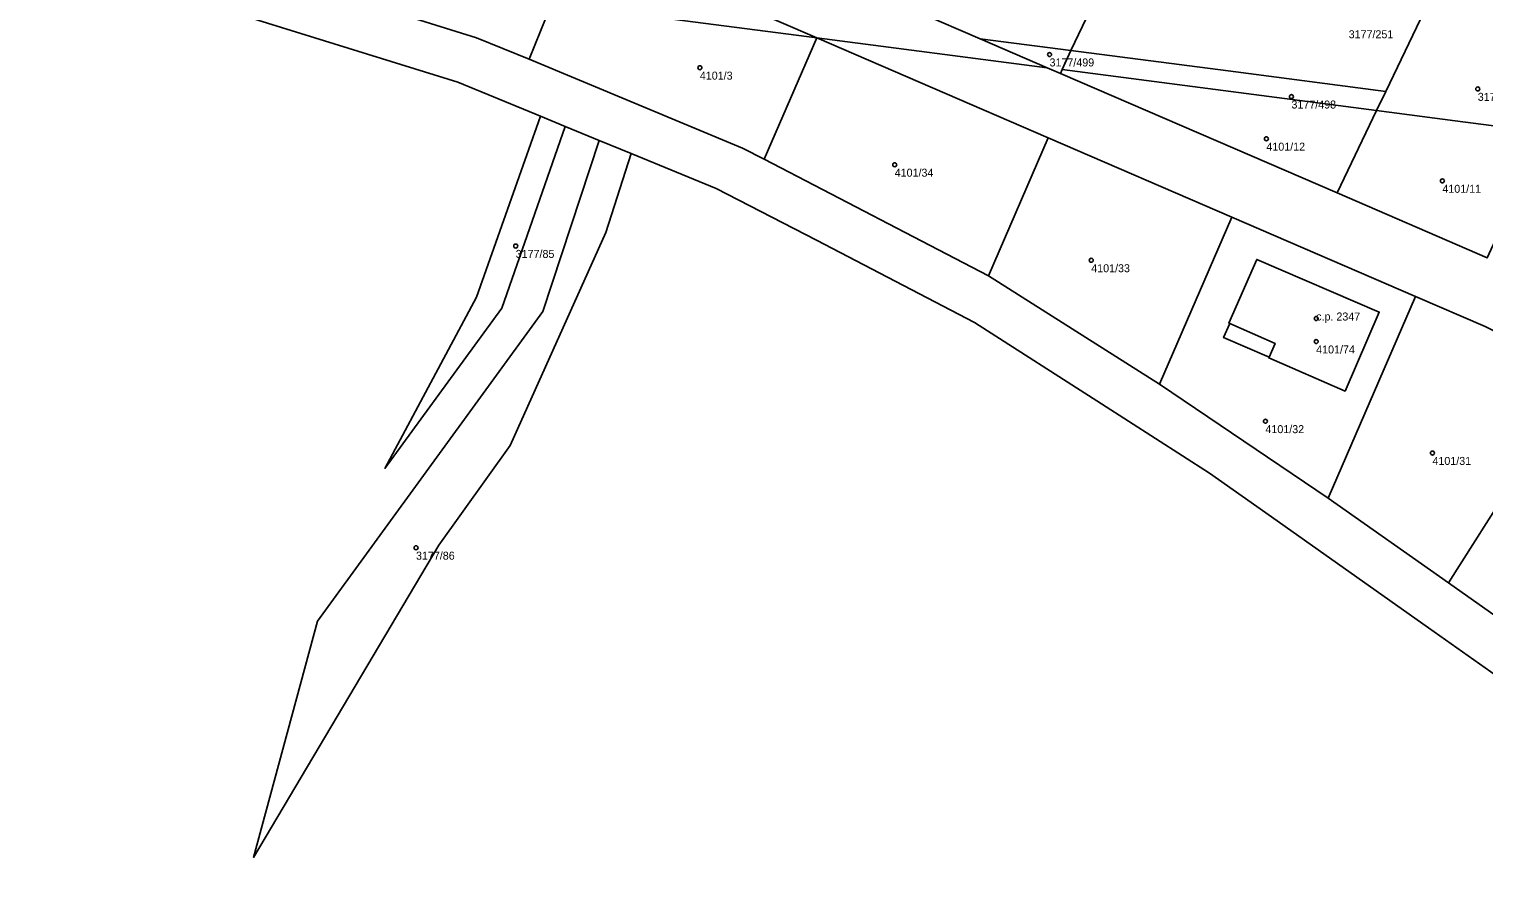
# Model space of a CAD drawing. Extents: x -878211 to -870363, y -1058464 to -1052522.
# Drawn here: x -874327.2 to -874145.4, y -1057145.9 to -1057039.9 of the extents above; entities that cross this region are included whole.
import ezdxf

# ---------------------------------------------------------------- set-up
doc = ezdxf.new("R2010")
doc.units = 0
for name, color, linetype in [('Definiční body', 7, 'Continuous'), ('Polygon budovy', 7, 'Continuous'), ('Polygon parcely', 7, 'Continuous')]:
    doc.layers.add(name, color=color, linetype=linetype)

msp = doc.modelspace()

# ---------------------------------------------------------------- linework, layer by layer
at = {"layer": 'Definiční body'}
for centre in [(-874199.65, -1057043.04994), (-874243.35, -1057044.69994), (-874146.14, -1057047.34994), (-874169.42, -1057048.30994), (-874172.55, -1057053.57994), (-874219, -1057056.82994), (-874150.56, -1057058.83994), (-874266.36, -1057066.97994), (-874194.44, -1057068.76994), (-874166.33, -1057076.03994), (-874166.33, -1057078.91994), (-874172.67, -1057088.87994), (-874151.8, -1057092.84994), (-874278.82, -1057104.68994)]:
    msp.add_circle(centre, 0.25, dxfattribs=at)
at = {"layer": 'Polygon budovy'}
msp.add_lwpolyline([(-874173.76, -1057068.65), (-874177.24, -1057076.64), (-874177.14, -1057076.68), (-874171.46, -1057079.15), (-874172.21, -1057080.88), (-874172.25, -1057080.96), (-874162.72, -1057085.11), (-874158.44, -1057075.24)], close=True, dxfattribs=at)
at = {"layer": 'Polygon parcely'}
for points in [[(-874323.63, -1056990.47), (-874327.17, -1056998.46), (-874318.73, -1057002.1), (-874286.59, -1057015.98), (-874258.4, -1057028.16), (-874228.74, -1057040.96), (-874199.95, -1057044.7), (-874208.32, -1057041.08), (-874215.85, -1057037.83), (-874233.35, -1057030.27), (-874250.85, -1057022.71), (-874268.34, -1057015.15), (-874285.84, -1057007.59), (-874303.34, -1057000.03), (-874316.81, -1056994.21)], [(-874197.01, -1057042.56), (-874185.32, -1057018.19), (-874203.75, -1057010.19), (-874215.85, -1057037.83), (-874208.32, -1057041.08)], [(-874177.32, -1057045.1), (-874157.64, -1057047.67), (-874151.36, -1057034.58), (-874150.7, -1057033.22), (-874168.01, -1057025.7), (-874185.32, -1057018.19), (-874197.01, -1057042.56)], [(-874228.74, -1057040.96), (-874258.4, -1057028.16), (-874261.85, -1057036.65), (-874258.41, -1057037.1), (-874254.31, -1057037.63), (-874249.05, -1057038.32)], [(-874294.26, -1057033.77), (-874271.24, -1057040.97), (-874264.68, -1057043.63), (-874261.85, -1057036.65), (-874262.62, -1057036.55), (-874293.72, -1057032.51)], [(-874148.96, -1057051.32), (-874137.71, -1057052.78), (-874132.36, -1057041.19), (-874150.7, -1057033.22), (-874151.36, -1057034.58), (-874157.64, -1057047.67), (-874158.78, -1057050.04)], [(-874264.68, -1057043.63), (-874238.04, -1057054.77), (-874235.3, -1057056.13), (-874228.74, -1057040.96), (-874249.05, -1057038.32), (-874254.31, -1057037.63), (-874258.41, -1057037.1), (-874261.85, -1057036.65)], [(-874235.3, -1057056.13), (-874207.28, -1057070.71), (-874199.83, -1057053.47), (-874228.74, -1057040.96)], [(-874198.09, -1057044.94), (-874197.01, -1057042.56), (-874208.32, -1057041.08), (-874199.95, -1057044.7), (-874198.3, -1057045.41)], [(-874197.01, -1057042.56), (-874198.09, -1057044.94), (-874158.78, -1057050.04), (-874157.64, -1057047.67), (-874177.32, -1057045.1)], [(-874198.3, -1057045.41), (-874163.72, -1057060.35), (-874158.78, -1057050.04), (-874198.09, -1057044.94)], [(-874263.27, -1057050.75), (-874271.24, -1057073.37), (-874282.71, -1057094.78), (-874268.11, -1057074.76), (-874260.16, -1057052.04)], [(-874158.78, -1057050.04), (-874163.72, -1057060.35), (-874144.95, -1057068.46), (-874137.71, -1057052.78), (-874148.96, -1057051.32)], [(-874255.93, -1057053.78), (-874262.99, -1057075.18), (-874291.11, -1057113.86), (-874299.12, -1057143.39), (-874275.96, -1057104.35), (-874267.04, -1057091.93), (-874255.1, -1057065.31), (-874251.93, -1057055.42)], [(-874207.28, -1057070.71), (-874185.89, -1057084.24), (-874176.88, -1057063.39), (-874199.83, -1057053.47)], [(-874164.82, -1057098.49), (-874153.93, -1057073.3), (-874176.88, -1057063.39), (-874185.89, -1057084.24)], [(-874177.24, -1057076.64), (-874173.76, -1057068.65), (-874158.44, -1057075.24), (-874162.72, -1057085.11), (-874172.25, -1057080.96), (-874172.21, -1057080.88), (-874177.91, -1057078.43), (-874177.14, -1057076.68)], [(-874177.24, -1057076.64), (-874177.14, -1057076.68), (-874177.91, -1057078.43), (-874172.21, -1057080.88), (-874172.25, -1057080.96), (-874162.72, -1057085.11), (-874158.44, -1057075.24), (-874173.76, -1057068.65)], [(-874164.82, -1057098.49), (-874149.81, -1057109.08), (-874133.73, -1057083.74), (-874139.39, -1057080.15), (-874142.25, -1057078.49), (-874145.23, -1057077.06), (-874153.93, -1057073.3)], [(-874149.81, -1057109.08), (-874131.82, -1057121.79), (-874115.16, -1057095.53), (-874133.73, -1057083.74)]]:
    msp.add_lwpolyline(points, close=True, dxfattribs=at)
for points in [[(-874131.82, -1057121.79), (-874149.81, -1057109.08), (-874164.82, -1057098.49), (-874185.89, -1057084.24), (-874207.28, -1057070.71), (-874235.3, -1057056.13), (-874238.04, -1057054.77), (-874264.68, -1057043.63), (-874271.24, -1057040.97), (-874294.26, -1057033.77)], [(-874306.9, -1057036.12), (-874273.58, -1057046.51), (-874263.27, -1057050.75), (-874260.16, -1057052.04), (-874255.93, -1057053.78), (-874251.93, -1057055.42), (-874241.33, -1057059.79), (-874228.78, -1057066.24), (-874209.04, -1057076.56), (-874193.17, -1057086.71), (-874179.66, -1057095.38), (-874172.64, -1057100.32), (-874152.28, -1057114.7), (-874076.54, -1057168.17)], [(-874076.54, -1057168.17), (-874152.28, -1057114.7), (-874172.64, -1057100.32), (-874179.66, -1057095.38), (-874193.17, -1057086.71), (-874209.04, -1057076.56), (-874228.78, -1057066.24), (-874241.33, -1057059.79), (-874251.93, -1057055.42), (-874255.1, -1057065.31), (-874267.04, -1057091.93), (-874275.96, -1057104.35), (-874299.12, -1057143.39), (-874291.11, -1057113.86), (-874262.99, -1057075.18), (-874255.93, -1057053.78), (-874260.16, -1057052.04), (-874268.11, -1057074.76), (-874282.71, -1057094.78), (-874271.24, -1057073.37), (-874263.27, -1057050.75), (-874273.58, -1057046.51), (-874306.9, -1057036.12)], [(-874199.95, -1057044.7), (-874228.74, -1057040.96), (-874199.83, -1057053.47), (-874176.88, -1057063.39), (-874153.93, -1057073.3), (-874145.23, -1057077.06), (-874142.25, -1057078.49), (-874139.39, -1057080.15), (-874133.73, -1057083.74), (-874115.16, -1057095.53), (-874092.36, -1057109.99), (-874089.4, -1057111.86), (-874072.73, -1057122.92), (-874054.67, -1057135.07), (-874057.84, -1057139.85), (-874051.71, -1057144.24), (-874048.47, -1057146.66)], [(-874144.95, -1057068.46), (-874163.72, -1057060.35), (-874198.3, -1057045.41), (-874199.95, -1057044.7)]]:
    msp.add_lwpolyline(points, dxfattribs=at)

# ---------------------------------------------------------------- texts
at = {"layer": 'Definiční body'}
for s, p in [('3177/251', (-874162.27, -1057041.019)), ('3177/499', (-874199.65, -1057044.539)), ('4101/3', (-874243.35, -1057046.189)), ('3177/250', (-874146.14, -1057048.839)), ('3177/498', (-874169.42, -1057049.799)), ('4101/12', (-874172.55, -1057055.069)), ('4101/34', (-874219, -1057058.319)), ('4101/11', (-874150.56, -1057060.329)), ('3177/85', (-874266.36, -1057068.469)), ('4101/33', (-874194.44, -1057070.259)), ('c.p. 2347', (-874166.33, -1057076.29)), ('4101/74', (-874166.33, -1057080.409)), ('4101/32', (-874172.67, -1057090.369)), ('4101/31', (-874151.8, -1057094.339)), ('3177/86', (-874278.82, -1057106.179))]:
    msp.add_text(s, height=0.999996, dxfattribs=at).set_placement(p)

doc.saveas('drawing.dxf')
